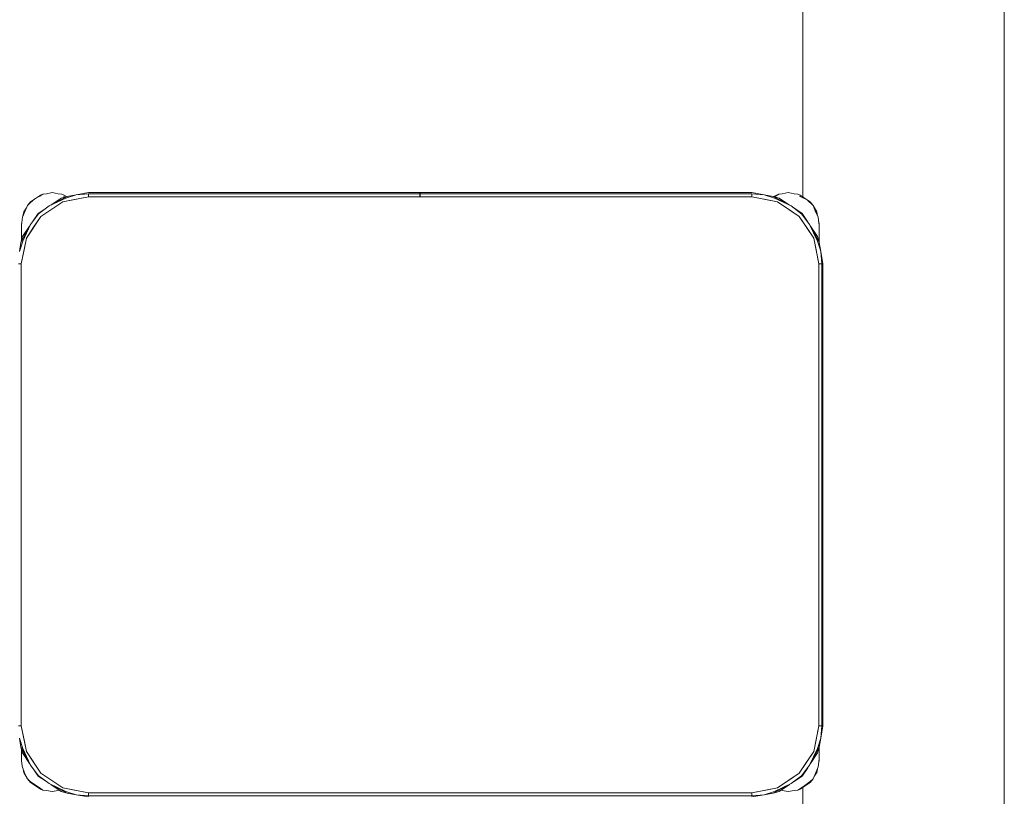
# Model space of a CAD drawing. Header units: millimetres. Extents: x 321 to 585, y -277 to 9.
# Tile 508 of 656: x 339.41 to 340.88, y -118.43 to -117.27. Entities that reach past the tile are written whole.
import ezdxf

# ---------------------------------------------------------------- set-up
doc = ezdxf.new("R2010")
doc.units = ezdxf.units.MM
doc.header["$MEASUREMENT"] = 0
doc.layers.add('IFC-Elemento de mobília-Contorno', color=152, linetype='Continuous', lineweight=5)
doc.layers.add('IFC-Viga-Contorno', color=66, linetype='Continuous', lineweight=5)

msp = doc.modelspace()

# ---------------------------------------------------------------- linework, layer by layer
at = {"layer": 'IFC-Elemento de mobília-Contorno', "color": 7, "lineweight": 5}
for p, q in [((339.4345, -117.5375), (339.4416, -117.5339)), ((339.4352, -117.537), (339.4427, -117.532)), ((339.4416, -117.5339), (339.4461, -117.5308)), ((339.4427, -117.532), (339.4461, -117.5308)), ((339.4461, -117.5308), (339.4515, -117.5303)), ((339.4515, -117.5303), (339.4603, -117.5285)), ((339.4554, -117.5483), (339.4822, -117.534)), ((339.4603, -117.5285), (339.4691, -117.5303)), ((339.4691, -117.5303), (339.4745, -117.5308)), ((339.4735, -117.5366), (339.4822, -117.534)), ((339.4745, -117.5308), (339.4779, -117.532)), ((339.4772, -117.5336), (339.4795, -117.5348)), ((339.4779, -117.532), (339.4813, -117.5343)), ((339.4802, -117.5366), (339.4957, -117.5318)), ((339.4822, -117.534), (339.4957, -117.5318)), ((339.4957, -117.5318), (339.514, -117.5285)), ((339.4957, -117.5318), (339.514, -117.5303)), ((339.514, -117.5285), (340.0079, -117.5285)), ((339.514, -117.5303), (340.0079, -117.5303)), ((339.514, -117.5345), (339.514, -117.5303)), ((339.514, -117.5345), (339.514, -117.5324)), ((340.0079, -117.529), (340.0079, -117.5285)), ((340.0079, -117.5303), (340.0079, -117.529)), ((340.0079, -117.5322), (340.0079, -117.5303)), ((340.0079, -117.5345), (340.0079, -117.5322)), ((340.0081, -117.529), (340.0081, -117.5285)), ((340.0081, -117.5285), (340.502, -117.5285)), ((340.0081, -117.5303), (340.0081, -117.529)), ((340.0081, -117.5303), (340.502, -117.5303)), ((340.0081, -117.5322), (340.0081, -117.5303)), ((340.0081, -117.5345), (340.0081, -117.5322)), ((340.502, -117.5285), (340.5204, -117.5318)), ((340.502, -117.5303), (340.5204, -117.5318)), ((340.502, -117.5345), (340.502, -117.5303)), ((340.502, -117.5345), (340.502, -117.5324)), ((340.5204, -117.5318), (340.5359, -117.5366)), ((340.5204, -117.5318), (340.5338, -117.534)), ((340.5338, -117.534), (340.5606, -117.5483)), ((340.5338, -117.534), (340.5426, -117.5366)), ((340.5338, -117.534), (340.5349, -117.5346)), ((340.5351, -117.5344), (340.5387, -117.532)), ((340.5361, -117.5347), (340.5376, -117.5339)), ((340.5376, -117.5339), (340.5421, -117.5308)), ((340.5387, -117.532), (340.5421, -117.5308)), ((340.5421, -117.5308), (340.5475, -117.5303)), ((340.5475, -117.5303), (340.5563, -117.5285)), ((340.5563, -117.5285), (340.5651, -117.5303)), ((340.5651, -117.5303), (340.5705, -117.5308)), ((340.5705, -117.5308), (340.5739, -117.532)), ((340.5732, -117.5336), (340.5843, -117.5393)), ((340.5739, -117.532), (340.5814, -117.537)), ((339.42, -117.5555), (339.4231, -117.5475)), ((339.4231, -117.5475), (339.4278, -117.542)), ((339.4231, -117.5475), (339.4278, -117.5434)), ((339.4278, -117.542), (339.4352, -117.537)), ((339.4278, -117.5434), (339.4345, -117.5375)), ((339.4399, -117.5598), (339.4554, -117.5483)), ((339.4433, -117.5638), (339.4758, -117.5421)), ((339.4554, -117.5483), (339.4802, -117.5366)), ((339.4579, -117.547), (339.4735, -117.5366)), ((339.4758, -117.5421), (339.514, -117.5345)), ((339.4758, -117.5421), (339.4907, -117.5392)), ((339.4907, -117.5392), (339.514, -117.5345)), ((339.514, -117.5345), (340.502, -117.5345)), ((340.502, -117.5345), (340.5254, -117.5392)), ((340.502, -117.5345), (340.5403, -117.5421)), ((340.5254, -117.5392), (340.5403, -117.5421)), ((340.5359, -117.5366), (340.5606, -117.5483)), ((340.5403, -117.5421), (340.5565, -117.553)), ((340.5403, -117.5421), (340.5727, -117.5638)), ((340.5426, -117.5366), (340.5582, -117.547)), ((340.5606, -117.5483), (340.5767, -117.5604)), ((340.5606, -117.5483), (340.5647, -117.5513)), ((340.5814, -117.537), (340.5888, -117.542)), ((340.5843, -117.5393), (340.5935, -117.5475)), ((340.5888, -117.542), (340.5935, -117.5475)), ((340.5935, -117.5475), (340.5988, -117.5569)), ((340.5935, -117.5475), (340.5966, -117.5555)), ((339.4157, -117.5651), (339.42, -117.5555)), ((339.4165, -117.5632), (339.4178, -117.5569)), ((339.4178, -117.5569), (339.4217, -117.5511)), ((339.4278, -117.5759), (339.4399, -117.5598)), ((339.4308, -117.572), (339.4391, -117.5595)), ((339.4391, -117.5595), (339.4511, -117.5515)), ((340.5565, -117.553), (340.5727, -117.5638)), ((340.5645, -117.5512), (340.577, -117.5595)), ((340.5767, -117.5604), (340.5882, -117.5759)), ((340.577, -117.5595), (340.585, -117.5715)), ((340.5966, -117.5555), (340.6009, -117.5651)), ((340.5988, -117.5569), (340.6, -117.5632)), ((339.4135, -117.6027), (339.4278, -117.5759)), ((339.4143, -117.5769), (339.4157, -117.5651)), ((339.4143, -117.5745), (339.4147, -117.5732)), ((339.4143, -117.5745), (339.4147, -117.5732)), ((339.4143, -117.5845), (339.4143, -117.5745)), ((339.4143, -117.5793), (339.4143, -117.5769)), ((339.4162, -117.6007), (339.4278, -117.5759)), ((339.4217, -117.5962), (339.4433, -117.5638)), ((339.4278, -117.5759), (339.4309, -117.5718)), ((339.4325, -117.58), (339.4433, -117.5638)), ((340.5727, -117.5638), (340.5944, -117.5962)), ((340.5727, -117.5638), (340.5836, -117.58)), ((340.5882, -117.5759), (340.5999, -117.6007)), ((340.5882, -117.5759), (340.6012, -117.6003)), ((340.6009, -117.5651), (340.6018, -117.5732)), ((340.6016, -117.5711), (340.6023, -117.5745)), ((340.6018, -117.5732), (340.6023, -117.5745)), ((340.6018, -117.5732), (340.6023, -117.5745)), ((340.6018, -117.5732), (340.6023, -117.5769)), ((340.6023, -117.5845), (340.6023, -117.5745)), ((340.6023, -117.6019), (340.6023, -117.5745)), ((340.6023, -117.5793), (340.6023, -117.5769)), ((339.4143, -117.5819), (339.4143, -117.5793)), ((339.4143, -117.5845), (339.4143, -117.5819)), ((339.4143, -117.6002), (339.4143, -117.5845)), ((339.4143, -117.5969), (339.4143, -117.5907)), ((339.4161, -117.5939), (339.4265, -117.5784)), ((339.4217, -117.5962), (339.4325, -117.58)), ((340.5836, -117.58), (340.5944, -117.5962)), ((340.5896, -117.5784), (340.6, -117.5939)), ((340.6023, -117.5819), (340.6023, -117.5793)), ((340.6023, -117.5845), (340.6023, -117.5819)), ((340.6023, -117.6019), (340.6023, -117.5845)), ((340.6023, -117.5969), (340.6023, -117.5907)), ((339.4113, -117.6161), (339.4162, -117.6007)), ((339.4113, -117.6161), (339.4135, -117.6027)), ((339.4135, -117.6027), (339.4161, -117.5939)), ((339.414, -117.6345), (339.4217, -117.5962)), ((339.4143, -117.6002), (339.4143, -117.5969)), ((339.4187, -117.6111), (339.4217, -117.5962)), ((340.5944, -117.5962), (340.5974, -117.6111)), ((340.5944, -117.5962), (340.602, -117.6345)), ((340.5999, -117.6007), (340.6037, -117.6127)), ((340.6, -117.5939), (340.6025, -117.6027)), ((340.6012, -117.6003), (340.6023, -117.6023)), ((340.6023, -117.6019), (340.6023, -117.5969)), ((340.6023, -117.6023), (340.6025, -117.6027)), ((340.6025, -117.6027), (340.6048, -117.6161)), ((339.414, -117.6345), (339.4187, -117.6111)), ((340.5974, -117.6111), (340.602, -117.6345)), ((340.6037, -117.6127), (340.6048, -117.6161)), ((340.6048, -117.6161), (340.6063, -117.6345)), ((340.6048, -117.6161), (340.608, -117.6345)), ((339.4098, -117.6345), (339.414, -117.6345)), ((339.4119, -117.6345), (339.414, -117.6345)), ((339.414, -118.3225), (339.414, -117.6345)), ((340.602, -117.6345), (340.6042, -117.6345)), ((340.602, -118.3225), (340.602, -117.6345)), ((340.602, -117.6345), (340.6063, -117.6345)), ((340.6063, -118.3225), (340.6063, -117.6345)), ((340.608, -118.3225), (340.608, -117.6345)), ((339.4098, -118.3225), (339.414, -118.3225)), ((339.4119, -118.3225), (339.414, -118.3225)), ((339.414, -118.3225), (339.4187, -118.3459)), ((339.414, -118.3225), (339.4217, -118.3608)), ((340.5944, -118.3608), (340.602, -118.3225)), ((340.5974, -118.3459), (340.602, -118.3225)), ((340.602, -118.3225), (340.6063, -118.3225)), ((340.602, -118.3225), (340.6042, -118.3225)), ((340.6048, -118.3409), (340.6063, -118.3225)), ((340.6048, -118.3409), (340.608, -118.3225)), ((339.4113, -118.3409), (339.4162, -118.3563)), ((339.4113, -118.3409), (339.4135, -118.3543)), ((339.4135, -118.3543), (339.4161, -118.3631)), ((339.4135, -118.3543), (339.4148, -118.3567)), ((339.4187, -118.3459), (339.4217, -118.3608)), ((340.5882, -118.3811), (340.6025, -118.3543)), ((340.5944, -118.3608), (340.5974, -118.3459)), ((340.5999, -118.3563), (340.6048, -118.3409)), ((340.6, -118.3631), (340.6025, -118.3543)), ((340.6023, -118.3547), (340.6025, -118.3543)), ((340.6023, -118.3646), (340.6023, -118.3551)), ((340.6023, -118.3585), (340.6023, -118.3551)), ((340.6023, -118.3745), (340.6023, -118.3551)), ((340.6025, -118.3543), (340.6048, -118.3409)), ((339.4143, -118.3646), (339.4143, -118.3568)), ((339.4143, -118.3585), (339.4143, -118.3568)), ((339.4143, -118.3745), (339.4143, -118.3646)), ((339.4143, -118.367), (339.4143, -118.3646)), ((339.4143, -118.3695), (339.4143, -118.367)), ((339.4143, -118.372), (339.4143, -118.3695)), ((339.4148, -118.3567), (339.4278, -118.3811)), ((339.4161, -118.3631), (339.4265, -118.3786)), ((339.4162, -118.3563), (339.4278, -118.3811)), ((339.4217, -118.3608), (339.4325, -118.377)), ((339.4217, -118.3608), (339.4433, -118.3932)), ((340.5727, -118.3932), (340.5944, -118.3608)), ((340.5836, -118.377), (340.5944, -118.3608)), ((340.5882, -118.3811), (340.5999, -118.3563)), ((340.5896, -118.3786), (340.6, -118.3631)), ((340.6023, -118.3671), (340.6023, -118.3646)), ((340.6023, -118.3745), (340.6023, -118.3646)), ((340.6023, -118.3697), (340.6023, -118.3671)), ((340.6023, -118.3721), (340.6023, -118.3697)), ((339.4143, -118.3745), (339.4153, -118.3829)), ((339.4153, -118.3829), (339.4193, -118.3939)), ((339.4278, -118.3811), (339.4394, -118.3966)), ((339.4325, -118.377), (339.4433, -118.3932)), ((340.5727, -118.3932), (340.5836, -118.377)), ((340.5761, -118.3972), (340.5882, -118.3811)), ((340.5852, -118.3852), (340.5882, -118.3811)), ((340.5966, -118.3945), (340.601, -118.3839)), ((340.601, -118.3839), (340.6023, -118.3721)), ((340.6018, -118.3772), (340.6023, -118.3745)), ((340.6019, -118.3757), (340.6023, -118.3745)), ((340.6019, -118.3757), (340.6023, -118.3745)), ((339.4167, -118.3868), (339.4178, -118.3921)), ((339.4178, -118.3921), (339.4231, -118.4015)), ((339.4193, -118.3939), (339.4231, -118.4015)), ((339.4311, -118.3855), (339.4391, -118.3975)), ((339.4391, -118.3975), (339.4516, -118.4058)), ((339.4394, -118.3966), (339.4554, -118.4087)), ((339.4433, -118.3932), (339.4758, -118.4149)), ((340.5403, -118.4149), (340.5727, -118.3932)), ((340.5565, -118.404), (340.5727, -118.3932)), ((340.5606, -118.4087), (340.5761, -118.3972)), ((340.565, -118.4055), (340.577, -118.3975)), ((340.577, -118.3975), (340.5853, -118.385)), ((340.5935, -118.4015), (340.5966, -118.3945)), ((340.5955, -118.3971), (340.5988, -118.3921)), ((340.5988, -118.3921), (340.5999, -118.3868)), ((339.4231, -118.4015), (339.4273, -118.4057)), ((339.4231, -118.4015), (339.4278, -118.407)), ((339.4273, -118.4057), (339.4394, -118.4137)), ((339.4278, -118.407), (339.4352, -118.412)), ((339.4352, -118.412), (339.4427, -118.417)), ((339.4394, -118.4137), (339.4461, -118.4183)), ((339.4514, -118.4057), (339.4554, -118.4087)), ((339.4554, -118.4087), (339.4802, -118.4204)), ((339.4554, -118.4087), (339.4822, -118.423)), ((339.4579, -118.41), (339.4735, -118.4204)), ((340.5338, -118.423), (340.5606, -118.4087)), ((340.5359, -118.4204), (340.5606, -118.4087)), ((340.5403, -118.4149), (340.5565, -118.404)), ((340.5426, -118.4204), (340.5582, -118.41)), ((340.5705, -118.4183), (340.5812, -118.4116)), ((340.5739, -118.417), (340.5814, -118.412)), ((340.5812, -118.4116), (340.5888, -118.4057)), ((340.5814, -118.412), (340.5888, -118.407)), ((340.5888, -118.4057), (340.5935, -118.4015)), ((340.5888, -118.407), (340.5935, -118.4015)), ((339.4427, -118.417), (339.4461, -118.4183)), ((339.4461, -118.4183), (339.4515, -118.4188)), ((339.4515, -118.4188), (339.4603, -118.4205)), ((339.4603, -118.4205), (339.4691, -118.4188)), ((339.4691, -118.4188), (339.4707, -118.4186)), ((339.4735, -118.4204), (339.4822, -118.423)), ((339.4758, -118.4149), (339.4907, -118.4178)), ((339.4758, -118.4149), (339.514, -118.4225)), ((339.4802, -118.4204), (339.4957, -118.4253)), ((339.4822, -118.423), (339.4957, -118.4253)), ((339.4907, -118.4178), (339.514, -118.4225)), ((339.4957, -118.4253), (339.514, -118.4267)), ((339.4957, -118.4253), (339.514, -118.4285)), ((339.514, -118.4225), (340.502, -118.4225)), ((339.514, -118.4267), (339.514, -118.4225)), ((339.514, -118.4246), (339.514, -118.4225)), ((339.514, -118.4267), (340.502, -118.4267)), ((340.502, -118.4225), (340.5403, -118.4149)), ((340.502, -118.4225), (340.5254, -118.4178)), ((340.502, -118.4246), (340.502, -118.4225)), ((340.502, -118.4267), (340.502, -118.4225)), ((340.502, -118.4267), (340.5204, -118.4253)), ((340.502, -118.4285), (340.5204, -118.4253)), ((340.5204, -118.4253), (340.5359, -118.4204)), ((340.5204, -118.4253), (340.5338, -118.423)), ((340.5254, -118.4178), (340.5403, -118.4149)), ((340.5338, -118.423), (340.5426, -118.4204)), ((340.5454, -118.4186), (340.5475, -118.4188)), ((340.5475, -118.4188), (340.5563, -118.4205)), ((340.5563, -118.4205), (340.5651, -118.4188)), ((340.5651, -118.4188), (340.5705, -118.4183)), ((340.5705, -118.4183), (340.5739, -118.417))]:
    msp.add_line(p, q, dxfattribs=at)
at = {"layer": 'IFC-Viga-Contorno', "color": 7, "lineweight": 5}
for p, q in [((340.8781, -134.7644), (340.8781, -102.0108)), ((340.5781, -117.5349), (340.5781, -117.0585)), ((340.5781, -119.1785), (340.5781, -118.4142))]:
    msp.add_line(p, q, dxfattribs=at)

doc.saveas('drawing.dxf')
